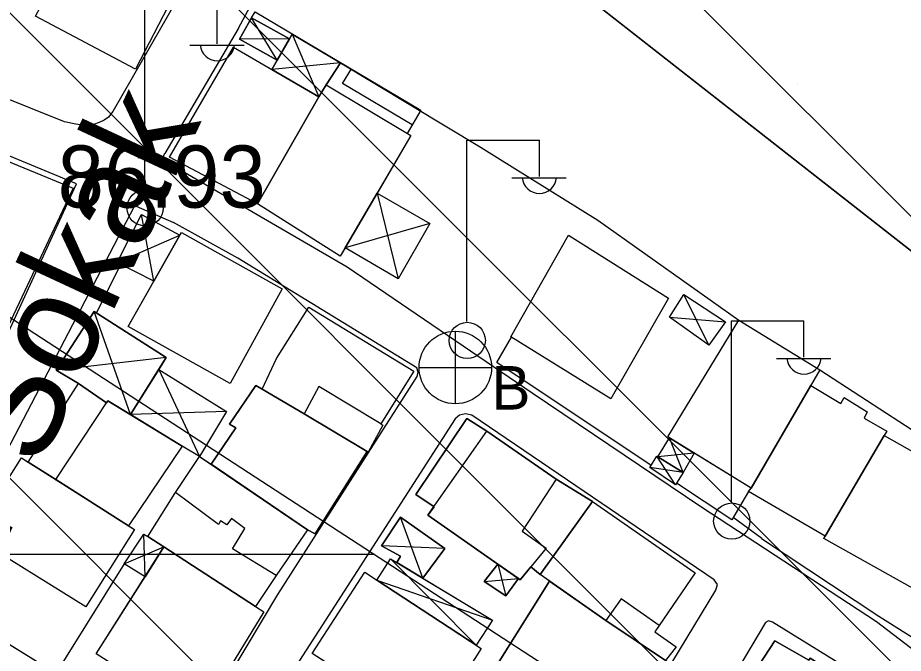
# Model space of a CAD drawing. Extents: x 417995 to 421451, y 4454518 to 4458015.
# Drawn here: x 420842.8 to 420928.2, y 4457147.3 to 4457208.7 of the extents above; entities that cross this region are included whole.
import ezdxf

# ---------------------------------------------------------------- set-up
doc = ezdxf.new("R2010")
doc.units = 0
for name, color, linetype in [('ADA', 7, 'Continuous'), ('B_Betonzemin', 7, 'Continuous'), ('B_Kapi', 7, 'Continuous'), ('B_Mesken', 7, 'Continuous'), ('B_Sundurma', 7, 'Continuous'), ('B_Teras', 7, 'Continuous'), ('Default', 7, 'Continuous'), ('PL_AYA_PARK_DINLENME', 7, 'Continuous'), ('PL_KON_MEV_250', 7, 'Continuous'), ('S_Elektrik_Diregi', 7, 'Continuous'), ('S_Rogar_Kapagi_Buski', 7, 'Continuous'), ('Sinir_Duvar_tek_tarafa_ait', 7, 'Continuous'), ('Sinir_Tel_bir_taraf', 7, 'Continuous'), ('SN_TASKIN', 7, 'Continuous'), ('SN_TR_SIVILASMA', 7, 'Continuous'), ('SN_TR_TASKIN', 7, 'Continuous'), ('TR_ORTAYOGUNKONUT', 7, 'Continuous'), ('TR_PARKALANI', 7, 'Continuous'), ('Y_Cadde_Yol', 7, 'Continuous'), ('Y_Yol_Kotu', 7, 'Continuous'), ('Yol_Sose', 7, 'Continuous')]:
    doc.layers.add(name, color=color, linetype=linetype)

# ---------------------------------------------------------------- blocks, each defined once
blk = doc.blocks.new('POINT_DISPLAY')
at = {"layer": 'Default'}
blk.add_line((0, 0), (0, 0), dxfattribs=at)

msp = doc.modelspace()

# ---------------------------------------------------------------- linework, layer by layer
at = {"layer": 'ADA'}
msp.add_line((420872.316, 4457230.594), (420944.693, 4457173.866), dxfattribs=at)
at = {"layer": 'B_Betonzemin'}
msp.add_lwpolyline([(420880.865, 4457198.351), (420874.12, 4457202.339), (420874.995, 4457203.745)], dxfattribs=at)
at = {"layer": 'B_Kapi'}
for points in [[(420914.593, 4457158.411), (420911.819, 4457160.453)], [(420929.349, 4457148.714), (420925.873, 4457150.914)]]:
    msp.add_lwpolyline(points, dxfattribs=at)
at = {"layer": 'B_Mesken'}
for points in [[(420842.826, 4457224.031), (420859.911, 4457214.854), (420854.156, 4457203.706), (420844.506, 4457208.846), (420844.976, 4457209.734), (420837.347, 4457213.931)], [(420844.506, 4457208.846), (420844.976, 4457209.734), (420837.347, 4457213.931), (420837.466, 4457214.15), (420842.826, 4457224.031), (420859.911, 4457214.854), (420854.156, 4457203.706)], [(420871.859, 4457201.055), (420865.924, 4457190.729), (420857.43, 4457195.226), (420863.603, 4457205.843)], [(420867.316, 4457203.69), (420871.859, 4457201.055), (420865.925, 4457190.729), (420857.43, 4457195.226), (420863.603, 4457205.843)], [(420871.859, 4457201.055), (420872.562, 4457202.202), (420880.707, 4457197.317), (420873.909, 4457185.677), (420865.924, 4457190.729)], [(420877.46, 4457191.756), (420874.386, 4457186.493), (420873.909, 4457185.677), (420865.925, 4457190.729), (420871.859, 4457201.055), (420872.562, 4457202.202), (420880.707, 4457197.317)], [(420868.317, 4457182.514), (420863.278, 4457173.384), (420853.437, 4457178.893), (420858.579, 4457187.956)], [(420868.317, 4457182.514), (420863.278, 4457173.385), (420853.437, 4457178.894), (420855.917, 4457183.265), (420858.44, 4457187.71), (420858.579, 4457187.956)], [(420905.586, 4457181.625), (420900.029, 4457171.907), (420890.383, 4457177.889), (420895.947, 4457187.69)], [(420905.586, 4457181.625), (420900.029, 4457171.907), (420890.383, 4457177.889), (420895.947, 4457187.69)], [(420877.83, 4457169.478), (420878.019, 4457169.372), (420876.614, 4457166.754), (420870.439, 4457170.452), (420866.372, 4457172.835), (420867.76, 4457175.791), (420870.888, 4457180.74), (420881.003, 4457174.563)], [(420877.83, 4457169.478), (420878.019, 4457169.372), (420876.614, 4457166.754), (420876.521, 4457166.81), (420870.439, 4457170.452), (420866.372, 4457172.835), (420867.76, 4457175.792), (420870.888, 4457180.74), (420881.003, 4457174.563)], [(420920.18, 4457174.69), (420913.557, 4457163.286), (420905.509, 4457168.252), (420912.38, 4457179.484)], [(420920.18, 4457174.69), (420919.306, 4457173.185), (420913.557, 4457163.286), (420908.067, 4457166.674), (420905.669, 4457168.154), (420905.509, 4457168.252), (420912.38, 4457179.484)], [(420843.805, 4457165.801), (420848.646, 4457173.38), (420851.352, 4457171.52), (420851.488, 4457171.727), (420858.661, 4457167.325), (420853.463, 4457159.662), (420846.471, 4457164.106)], [(420853.673, 4457170.386), (420858.661, 4457167.325), (420853.463, 4457159.662), (420846.471, 4457164.106), (420843.805, 4457165.801), (420848.647, 4457173.38), (420851.351, 4457171.52), (420851.488, 4457171.727)], [(420866.372, 4457172.835), (420865.772, 4457173.192), (420863.239, 4457169.467), (420863.834, 4457169.121), (420861.458, 4457165.591), (420870.752, 4457159.254), (420871.477, 4457158.862), (420876.521, 4457166.809), (420870.439, 4457170.452)], [(420866.372, 4457172.835), (420870.439, 4457170.452), (420876.521, 4457166.81), (420871.477, 4457158.862), (420870.752, 4457159.254), (420861.458, 4457165.591), (420863.834, 4457169.121), (420863.239, 4457169.467), (420865.772, 4457173.192)], [(420919.306, 4457173.185), (420922.202, 4457171.454), (420922.543, 4457172.033), (420924.773, 4457170.66), (420924.47, 4457170.026), (420926.641, 4457168.774), (420926.402, 4457168.368), (420920.717, 4457158.655), (420913.32, 4457162.969), (420913.557, 4457163.286)], [(420926.402, 4457168.368), (420920.717, 4457158.655), (420913.32, 4457162.969), (420913.557, 4457163.286), (420919.306, 4457173.185), (420922.202, 4457171.454), (420922.544, 4457172.033), (420924.773, 4457170.66), (420924.47, 4457170.026), (420926.641, 4457168.774)], [(420898.241, 4457162.01), (420894.759, 4457164.152), (420888.066, 4457168.772), (420886.118, 4457169.999), (420881.191, 4457162.659), (420882.96, 4457161.497), (420882.375, 4457160.662), (420891.283, 4457154.44), (420892.293, 4457155.677), (420893.188, 4457154.952)], [(420898.241, 4457162.01), (420893.188, 4457154.952), (420892.293, 4457155.677), (420891.283, 4457154.44), (420891.101, 4457154.567), (420889.118, 4457155.952), (420882.375, 4457160.662), (420882.96, 4457161.497), (420881.191, 4457162.659), (420886.118, 4457169.999), (420888.066, 4457168.772), (420894.758, 4457164.152)], [(420936.454, 4457162.686), (420930.791, 4457152.715), (420920.586, 4457158.431), (420926.402, 4457168.368)], [(420936.454, 4457162.686), (420930.791, 4457152.715), (420920.586, 4457158.431), (420920.717, 4457158.655), (420926.402, 4457168.368)], [(420854.049, 4457159.29), (420849.356, 4457151.834), (420838.359, 4457158.667), (420843.146, 4457166.22)], [(420843.805, 4457165.801), (420846.471, 4457164.106), (420853.463, 4457159.662), (420854.049, 4457159.29), (420849.356, 4457151.834), (420838.359, 4457158.667), (420843.146, 4457166.22)], [(420867.714, 4457154.86), (420865.731, 4457151.851), (420855.329, 4457158.622), (420857.943, 4457162.77), (420858.006, 4457162.868), (420860.344, 4457166.351), (420861.458, 4457165.591), (420870.752, 4457159.254)], [(420865.731, 4457151.851), (420856.891, 4457157.606), (420855.33, 4457158.622), (420857.943, 4457162.77), (420858.006, 4457162.868), (420860.344, 4457166.351), (420861.458, 4457165.591), (420870.752, 4457159.254), (420867.714, 4457154.86)], [(420904.671, 4457150.038), (420904.275, 4457149.433), (420906.339, 4457147.981), (420905.305, 4457146.643), (420899.537, 4457150.502), (420893.188, 4457154.952), (420898.241, 4457162.01), (420908.174, 4457155.111)], [(420904.671, 4457150.038), (420904.275, 4457149.433), (420906.339, 4457147.981), (420905.306, 4457146.643), (420899.537, 4457150.502), (420894.118, 4457154.3), (420893.188, 4457154.952), (420898.241, 4457162.01), (420908.174, 4457155.111)], [(420865.731, 4457151.851), (420866.547, 4457151.355), (420860.75, 4457141.86), (420859.988, 4457142.355), (420859.501, 4457141.468), (420850.368, 4457147.284), (420856.902, 4457157.624)], [(420865.731, 4457151.851), (420866.547, 4457151.355), (420860.75, 4457141.86), (420859.988, 4457142.355), (420859.502, 4457141.468), (420850.368, 4457147.284), (420855.07, 4457154.724), (420856.891, 4457157.606)], [(420887.524, 4457147.799), (420882.555, 4457140.005), (420871.191, 4457147.338), (420876.27, 4457155.179)], [(420877.442, 4457154.41), (420887.022, 4457148.129), (420887.525, 4457147.799), (420882.555, 4457140.005), (420874.952, 4457144.911), (420871.191, 4457147.338), (420876.27, 4457155.179)], [(420894.118, 4457154.3), (420889.234, 4457146.55), (420890.076, 4457146.033), (420890.37, 4457146.5), (420901.605, 4457139.189), (420906.04, 4457146.04), (420905.305, 4457146.643), (420899.537, 4457150.502)], [(420894.118, 4457154.3), (420899.537, 4457150.502), (420905.306, 4457146.643), (420906.04, 4457146.04), (420901.605, 4457139.189), (420890.37, 4457146.5), (420890.076, 4457146.033), (420889.234, 4457146.55)], [(420845.187, 4457146.227), (420839.794, 4457137.375), (420829.565, 4457143.656), (420834.986, 4457152.551)], [(420835.334, 4457152.336), (420841.236, 4457148.677), (420845.187, 4457146.227), (420839.794, 4457137.375), (420829.565, 4457143.656), (420834.986, 4457152.551)], [(420919.114, 4457146.679), (420915.838, 4457148.562), (420913.74, 4457145.293), (420913.342, 4457145.536), (420906.726, 4457135.242), (420917.941, 4457128.143), (420926.809, 4457142.148), (420919.245, 4457146.883)], [(420919.114, 4457146.679), (420919.245, 4457146.884), (420926.809, 4457142.148), (420926.616, 4457141.843), (420922.831, 4457135.866), (420919.437, 4457130.506), (420917.941, 4457128.143), (420907.042, 4457135.042), (420906.726, 4457135.242), (420913.342, 4457145.536), (420913.74, 4457145.292), (420915.838, 4457148.562)]]:
    msp.add_lwpolyline(points, close=True, dxfattribs=at)
at = {"layer": 'B_Sundurma'}
for p, q in [((420867.831, 4457204.591), (420865.35, 4457208.685)), ((420869.007, 4457206.652), (420864.197, 4457206.612)), ((420869.269, 4457207.11), (420871.859, 4457201.055)), ((420873.92, 4457204.33), (420867.316, 4457203.69)), ((420877.459, 4457191.756), (420879.498, 4457183.489)), ((420855.917, 4457183.265), (420854.727, 4457189.709)), ((420882.54, 4457188.813), (420874.385, 4457186.493)), ((420852.372, 4457185.074), (420858.439, 4457187.71)), ((420909.471, 4457177.076), (420907.069, 4457181.988)), ((420853.673, 4457170.386), (420850.148, 4457180.343)), ((420905.674, 4457179.789), (420911.075, 4457179.343)), ((420857.118, 4457175.88), (420846.504, 4457174.677)), ((420856.408, 4457174.748), (420860.344, 4457166.351)), ((420862.946, 4457170.695), (420853.673, 4457170.386)), ((420907.012, 4457164.806), (420905.669, 4457168.154)), ((420908.067, 4457166.674), (420904.563, 4457166.295)), ((420906.278, 4457163.617), (420904.476, 4457166.357)), ((420907.012, 4457164.806), (420903.782, 4457165.283)), ((420881.893, 4457154.586), (420879.731, 4457160.497)), ((420855.07, 4457154.724), (420854.971, 4457158.859)), ((420853.067, 4457155.995), (420856.902, 4457157.624)), ((420884.012, 4457157.473), (420877.892, 4457157.716)), ((420878.757, 4457156.476), (420887.022, 4457148.129)), ((420889.118, 4457155.952), (420889.879, 4457152.879)), ((420887.792, 4457154.269), (420891.101, 4457154.567)), ((420877.442, 4457154.41), (420888.613, 4457150.536))]:
    msp.add_line(p, q, dxfattribs=at)
for points in [[(420867.831, 4457204.591), (420869.007, 4457206.652), (420865.35, 4457208.685), (420864.197, 4457206.612)], [(420867.831, 4457204.591), (420864.197, 4457206.612), (420865.35, 4457208.685), (420869.007, 4457206.652)], [(420872.562, 4457202.202), (420873.92, 4457204.33), (420869.269, 4457207.11), (420867.316, 4457203.69), (420871.859, 4457201.055)], [(420872.562, 4457202.202), (420871.859, 4457201.055), (420867.316, 4457203.69), (420867.831, 4457204.591), (420869.007, 4457206.652), (420869.269, 4457207.11), (420873.92, 4457204.33)], [(420877.459, 4457191.756), (420882.54, 4457188.813), (420879.498, 4457183.489), (420874.385, 4457186.493)], [(420874.386, 4457186.493), (420877.46, 4457191.756), (420882.54, 4457188.813), (420879.498, 4457183.489)], [(420855.917, 4457183.265), (420852.372, 4457185.074), (420854.727, 4457189.709), (420858.439, 4457187.71)], [(420858.44, 4457187.71), (420855.917, 4457183.265), (420852.372, 4457185.074), (420854.727, 4457189.709)], [(420909.471, 4457177.076), (420905.674, 4457179.789), (420907.069, 4457181.988), (420911.075, 4457179.343)], [(420909.471, 4457177.076), (420905.674, 4457179.79), (420907.069, 4457181.988), (420911.075, 4457179.343)], [(420856.408, 4457174.748), (420853.673, 4457170.386), (420851.488, 4457171.727), (420851.351, 4457171.52), (420848.647, 4457173.38), (420846.504, 4457174.677), (420850.148, 4457180.344), (420857.118, 4457175.88)], [(420853.673, 4457170.386), (420857.118, 4457175.88), (420850.148, 4457180.343), (420846.504, 4457174.677), (420848.646, 4457173.38), (420851.352, 4457171.52), (420851.488, 4457171.727)], [(420856.408, 4457174.748), (420862.946, 4457170.695), (420860.344, 4457166.351), (420858.661, 4457167.325), (420853.673, 4457170.386)], [(420856.408, 4457174.748), (420862.946, 4457170.695), (420860.344, 4457166.351), (420858.661, 4457167.325), (420853.673, 4457170.386)], [(420908.067, 4457166.674), (420907.012, 4457164.806), (420904.563, 4457166.295), (420905.669, 4457168.154)], [(420908.067, 4457166.674), (420907.012, 4457164.806), (420904.563, 4457166.295), (420905.669, 4457168.154)], [(420907.012, 4457164.806), (420906.278, 4457163.617), (420903.782, 4457165.283), (420904.476, 4457166.357), (420904.563, 4457166.295)], [(420907.012, 4457164.806), (420906.278, 4457163.618), (420903.782, 4457165.283), (420904.476, 4457166.357), (420904.563, 4457166.295)], [(420881.893, 4457154.586), (420884.012, 4457157.473), (420879.731, 4457160.497), (420877.892, 4457157.716), (420879.728, 4457156.728), (420879.358, 4457156.114)], [(420881.893, 4457154.587), (420879.358, 4457156.114), (420879.728, 4457156.728), (420877.892, 4457157.716), (420879.731, 4457160.497), (420884.012, 4457157.473)], [(420855.07, 4457154.724), (420853.067, 4457155.995), (420854.971, 4457158.859), (420855.329, 4457158.622), (420856.902, 4457157.624)], [(420855.33, 4457158.622), (420856.891, 4457157.606), (420855.07, 4457154.724), (420853.067, 4457155.995), (420854.971, 4457158.859)], [(420877.442, 4457154.41), (420878.757, 4457156.476), (420888.613, 4457150.536), (420887.022, 4457148.129)], [(420879.358, 4457156.114), (420881.893, 4457154.587), (420888.613, 4457150.536), (420887.022, 4457148.129), (420877.442, 4457154.41), (420878.757, 4457156.476)], [(420889.118, 4457155.952), (420887.792, 4457154.269), (420889.879, 4457152.879), (420891.101, 4457154.567)], [(420889.118, 4457155.952), (420891.101, 4457154.567), (420889.879, 4457152.879), (420887.792, 4457154.269)]]:
    msp.add_lwpolyline(points, close=True, dxfattribs=at)
at = {"layer": 'B_Teras'}
for points in [[(420870.888, 4457180.74), (420881.003, 4457174.563), (420877.83, 4457169.478), (420871.85, 4457173.108), (420870.439, 4457170.452), (420866.372, 4457172.835), (420867.76, 4457175.791)], [(420846.471, 4457164.106), (420851.488, 4457171.727), (420858.661, 4457167.325), (420853.463, 4457159.662)], [(420894.759, 4457164.152), (420891.463, 4457159.118), (420893.776, 4457157.493), (420891.283, 4457154.44), (420882.375, 4457160.662), (420888.066, 4457168.772)], [(420860.344, 4457166.351), (420870.752, 4457159.254), (420867.714, 4457154.86), (420863.502, 4457157.435), (420864.696, 4457159.397), (420863.423, 4457160.363), (420862.957, 4457159.759), (420862.351, 4457160.116), (420862.166, 4457159.77), (420858.006, 4457162.868)], [(420898.241, 4457162.01), (420908.174, 4457155.111), (420904.671, 4457150.038), (420901.013, 4457152.608), (420899.537, 4457150.502), (420893.188, 4457154.952)]]:
    msp.add_lwpolyline(points, close=True, dxfattribs=at)
at = {"layer": 'PL_AYA_PARK_DINLENME'}
msp.add_lwpolyline([(420903.381, 4457278.009), (420983.816, 4457218.857), (420944.693, 4457173.866), (420872.316, 4457230.594)], close=True, dxfattribs=at)
at = {"layer": 'PL_KON_MEV_250'}
msp.add_lwpolyline([(420889.99, 4457087.266), (421072.135, 4457194.358), (421055.364, 4457228.469), (421058.15, 4457230.594), (421038.588, 4457256.024), (420983.816, 4457218.857), (420944.693, 4457173.866), (420931.403, 4457184.282), (420872.316, 4457230.594), (420903.381, 4457278.009), (420946.649, 4457344.05), (420907.527, 4457385.129), (421002.059, 4457448.836)], dxfattribs=at)
at = {"layer": 'S_Elektrik_Diregi'}
for p, q in [((420855.045, 4457192.17), (420855.045, 4457209.67)), ((420862.045, 4457206.17), (420862.045, 4457209.67)), ((420859.385, 4457206.03), (420864.635, 4457206.03)), ((420886.127, 4457179.375), (420886.126, 4457196.875)), ((420886.126, 4457196.875), (420893.127, 4457196.875)), ((420893.127, 4457193.375), (420893.127, 4457196.875)), ((420890.467, 4457193.235), (420895.717, 4457193.235)), ((420911.658, 4457161.937), (420911.658, 4457179.437)), ((420911.658, 4457179.437), (420918.658, 4457179.437)), ((420918.658, 4457175.937), (420918.658, 4457179.437)), ((420915.998, 4457175.797), (420921.248, 4457175.797))]:
    msp.add_line(p, q, dxfattribs=at)
for centre in [(420855.081, 4457190.335), (420886.162, 4457177.54), (420911.694, 4457160.102)]:
    msp.add_circle(centre, 1.75, dxfattribs=at)
for centre in [(420862.046, 4457206.183), (420893.127, 4457193.388), (420918.659, 4457175.95)]:
    msp.add_arc(centre, 1.658, 184.83843, 355.14641, dxfattribs=at)
at = {"layer": 'S_Rogar_Kapagi_Buski'}
for p, q in [((420885.016, 4457178.431), (420885.016, 4457171.431)), ((420881.516, 4457174.931), (420888.516, 4457174.931))]:
    msp.add_line(p, q, dxfattribs=at)
msp.add_circle((420885.016, 4457174.931), 3.5, dxfattribs=at)
at = {"layer": 'Sinir_Duvar_tek_tarafa_ait'}
for points in [[(420865.35, 4457208.685), (420865.69, 4457209.26), (420881.703, 4457199.768), (420880.372, 4457197.518)], [(420873.92, 4457204.33), (420887.504, 4457196.167), (420889.06, 4457195.199)], [(420839.683, 4457195.715), (420848.139, 4457192.25), (420837.391, 4457169.484)], [(420889.06, 4457195.199), (420898.777, 4457189.147), (420912.38, 4457179.484)], [(420850.395, 4457180.186), (420852.738, 4457184.887)], [(420903.906, 4457165.473), (420889.033, 4457175.409), (420890.449, 4457177.848)], [(420913.32, 4457162.969), (420911.694, 4457160.243), (420906.36, 4457163.75)], [(420925.873, 4457150.914), (420914.576, 4457158.385)], [(420853.067, 4457155.995), (420845.611, 4457144.022), (420836.072, 4457127.618), (420834.614, 4457128.862)]]:
    msp.add_lwpolyline(points, dxfattribs=at)
at = {"layer": 'Sinir_Tel_bir_taraf'}
msp.add_lwpolyline([(420920.18, 4457174.69), (420934.246, 4457165.554), (420942.644, 4457159.972)], dxfattribs=at)
at = {"layer": 'SN_TASKIN'}
msp.add_lwpolyline([(420304.203, 4457786.004), (420304.129, 4457785.633), (420361.401, 4457753.335), (420365.131, 4457670.402), (420353.37, 4457516.083), (420349.76, 4457409.429), (420362.123, 4457324.025), (420428.861, 4457299.975), (420651.653, 4457251.031), (420800.513, 4457206.769), (420934.84, 4457119.416), (421005.121, 4457071.276), (421055.297, 4457008.563), (421130.374, 4456973.335), (421233.23, 4456921.914), (421285.976, 4456875.693)], dxfattribs=at)
at = {"layer": 'SN_TR_SIVILASMA'}
for p, q in [((421284.372, 4456721.879), (420219.351, 4457786.901)), ((421284.836, 4456766.317), (420264.732, 4457786.421)), ((421285.067, 4456788.536), (420287.422, 4457786.181)), ((421285.531, 4456832.974), (420332.804, 4457785.701))]:
    msp.add_line(p, q, dxfattribs=at)
at = {"layer": 'SN_TR_TASKIN'}
msp.add_line((420832.431, 4457156.904), (420877.193, 4457156.904), dxfattribs=at)
at = {"layer": 'TR_ORTAYOGUNKONUT'}
msp.add_lwpolyline([(420889.99, 4457087.266), (421072.135, 4457194.358), (421055.364, 4457228.469), (421058.15, 4457230.594), (421038.588, 4457256.024), (420983.816, 4457218.857), (420944.693, 4457173.866), (420931.403, 4457184.282), (420872.316, 4457230.594), (420903.381, 4457278.009), (420946.649, 4457344.05), (420907.527, 4457385.129), (421002.059, 4457448.836)], dxfattribs=at)
at = {"layer": 'Yol_Sose'}
for points in [[(420864.107, 4457207.666), (420883.28, 4457243.403), (420890.486, 4457254.899), (420902.087, 4457272.131), (420902.319, 4457272.2), (420902.593, 4457272.201), (420926.244, 4457256.06), (420925.422, 4457254.833)], [(420826.588, 4457233.249), (420859.5, 4457214.625), (420859.758, 4457214.51), (420859.885, 4457214.376), (420859.924, 4457214.245), (420859.958, 4457213.874), (420859.288, 4457212.436), (420851.963, 4457199.631), (420851.536, 4457199.099), (420851.136, 4457198.784), (420850.652, 4457198.558), (420850.104, 4457198.377), (420849.341, 4457198.288), (420848.388, 4457198.401), (420847.286, 4457198.625), (420837.422, 4457202.583)], [(420864.107, 4457207.666), (420856.974, 4457195.59)], [(420811.275, 4457175.068), (420834.94, 4457163.908), (420835.148, 4457163.872), (420835.269, 4457163.952), (420848.459, 4457192.658), (420841.053, 4457195.701)], [(420856.941, 4457195.535), (420856.745, 4457195.202), (420856.814, 4457194.976), (420874.592, 4457184.632), (420892.434, 4457172.478), (420908.709, 4457161.503), (420925.655, 4457150.422), (420940.851, 4457138.817), (420956.106, 4457127.073), (420957.844, 4457125.789), (420974.331, 4457136.31), (420991.511, 4457147.649), (420991.753, 4457147.817), (420991.771, 4457148.028), (420990.845, 4457149.211), (420975.091, 4457159.931), (420959.444, 4457170.898), (420959.021, 4457171.382), (420958.928, 4457171.634), (420958.989, 4457172.018), (420961.081, 4457175.419)], [(420856.974, 4457195.59), (420856.941, 4457195.535)], [(420804.383, 4457104.41), (420821.036, 4457130.973), (420836.948, 4457157.707), (420854.048, 4457190.486), (420854.207, 4457190.495), (420857.819, 4457188.912)], [(420831.724, 4457092.25), (420852.406, 4457127.124), (420867.882, 4457153.016), (420881.326, 4457174.063), (420881.425, 4457174.472), (420881.299, 4457174.899), (420864.014, 4457185.491), (420857.819, 4457188.912)], [(420857.732, 4457078.326), (420860.658, 4457078.871), (420865.546, 4457079.781), (420867.143, 4457080.135), (420867.738, 4457080.442), (420868.276, 4457080.914), (420871.129, 4457085.647), (420878.846, 4457100.121), (420890.234, 4457118.62), (420903.139, 4457141.853), (420910.165, 4457153.428), (420910.33, 4457153.972), (420909.993, 4457154.443), (420886.608, 4457170.334), (420885.986, 4457170.451), (420885.408, 4457170.318), (420884.999, 4457169.98), (420864.513, 4457138.144), (420847.46, 4457109.852), (420838.324, 4457094.663)], [(420930.861, 4457140.918), (420915.634, 4457150.363), (420915.251, 4457150.473), (420914.936, 4457150.32), (420897.854, 4457121.595)]]:
    msp.add_lwpolyline(points, dxfattribs=at)

# ---------------------------------------------------------------- block references
at = {"layer": 'TR_PARKALANI', "xscale": 0.1, "yscale": 0.10000000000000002}
for p in [(420918.083, 4457202.244), (420924.744, 4457193.264)]:
    msp.add_blockref('POINT_DISPLAY', p, dxfattribs=at)

# ---------------------------------------------------------------- texts
at = {"layer": 'S_Rogar_Kapagi_Buski'}
msp.add_text('B', height=4.2, dxfattribs=at).set_placement((420888.516, 4457170.867))
at = {"layer": 'Y_Cadde_Yol'}
msp.add_text('Pir Sokak', height=10, rotation=65.0518, dxfattribs=at).set_placement((420836.393, 4457146.817))
at = {"layer": 'Y_Yol_Kotu'}
msp.add_text('86.93', height=6, dxfattribs=at).set_placement((420846.64, 4457190.355))

doc.saveas('drawing.dxf')
